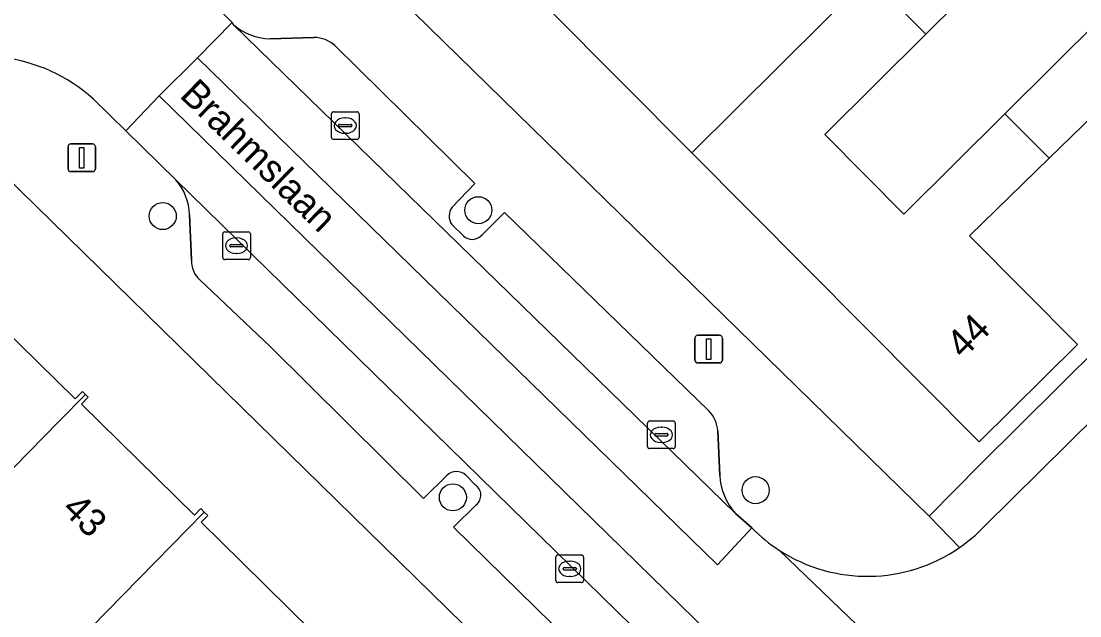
# Model space of a CAD drawing. Extents: x 159217 to 160349, y 381246 to 382172.
# Drawn here: x 159998.63 to 160036.93, y 381748.05 to 381769.57 of the extents above; entities that cross this region are included whole.
import ezdxf

# ---------------------------------------------------------------- set-up
doc = ezdxf.new("R2010")
doc.units = 0
for name, color, linetype in [('IMGEO_Boom', 7, 'Continuous'), ('IMGEO_Erf', 7, 'Continuous'), ('IMGEO_Kolk', 7, 'Continuous'), ('IMGEO_Lichtmast', 7, 'Continuous'), ('IMGEO_Openbare_ruimte_label', 7, 'Continuous'), ('IMGEO_Pand', 7, 'Continuous'), ('IMGEO_Pand_nummerreeks', 7, 'Continuous'), ('IMGEO_Parkeervlak_open', 7, 'Continuous'), ('IMGEO_Rijbaan_lokaal_gesloten', 7, 'Continuous'), ('IMGEO_Rijbaan_lokaal_open', 7, 'Continuous'), ('IMGEO_Voetpad_open', 7, 'Continuous')]:
    doc.layers.add(name, color=color, linetype=linetype)

msp = doc.modelspace()

# ---------------------------------------------------------------- linework, layer by layer
at = {"layer": 'IMGEO_Boom'}
for centre in [(160015.17, 381762.73), (160003.754, 381762.516), (160014.249, 381752.34), (160025.202, 381752.601)]:
    msp.add_circle(centre, 0.489, dxfattribs=at)
at = {"layer": 'IMGEO_Erf'}
for points in [[(160007.515, 381775.095), (160031.481, 381751.655), (160033.318, 381753.517), (160091.236, 381810.972)], [(160038.645, 381767.348), (160035.826, 381764.607), (160032.942, 381761.803), (160036.844, 381757.871), (160033.291, 381754.344), (160022.895, 381764.804), (160012.551, 381775.212), (160016.079, 381778.737), (160017.075, 381777.739), (160019.955, 381780.587), (160022.732, 381783.332), (160021.728, 381784.351), (160025.265, 381787.869), (160026.26, 381786.87), (160026.312, 381786.922), (160028.936, 381789.525), (160027.951, 381790.536), (160031.518, 381794.127), (160034.782, 381797.369), (160035.628, 381796.518), (160038.545, 381799.415)], [(160066.135, 381697.331), (159998.033, 381763.997)], [(159996.52, 381759.885), (160000.58, 381755.902), (160000.849, 381756.171), (160000.954, 381756.067), (160001.06, 381755.963), (160000.817, 381755.717), (160004.899, 381751.699), (160005.13, 381751.934), (160005.255, 381751.81), (160005.382, 381751.685), (160005.142, 381751.442), (160006.609, 381750), (160009.173, 381747.479)]]:
    msp.add_lwpolyline(points, dxfattribs=at)
msp.add_lwpolyline([(160037.697, 381769.668), (160034.838, 381772.546), (160031.366, 381769.098), (160027.709, 381765.467), (160030.568, 381762.589), (160034.225, 381766.22)], close=True, dxfattribs=at)
at = {"layer": 'IMGEO_Kolk'}
for p, q in [((160009.857, 381765.365), (160009.857, 381766.217)), ((160009.932, 381766.291), (160010.784, 381766.291)), ((160010.858, 381766.217), (160010.858, 381765.365)), ((160010.116, 381765.785), (160010.116, 381765.797)), ((160010.554, 381765.748), (160010.156, 381765.748)), ((160010.159, 381765.834), (160010.557, 381765.834)), ((160010.345, 381766.071), (160010.37, 381766.071)), ((160010.6, 381765.797), (160010.6, 381765.785)), ((160010.368, 381765.511), (160010.343, 381765.511)), ((160010.784, 381765.291), (160009.932, 381765.291)), ((160005.997, 381761.945), (160006.849, 381761.945)), ((160005.922, 381761.019), (160005.922, 381761.871)), ((160006.41, 381761.725), (160006.435, 381761.725)), ((160006.923, 381761.871), (160006.923, 381761.019)), ((160006.181, 381761.439), (160006.181, 381761.451)), ((160006.619, 381761.402), (160006.221, 381761.402)), ((160006.224, 381761.488), (160006.622, 381761.488)), ((160006.433, 381761.165), (160006.408, 381761.165)), ((160006.665, 381761.451), (160006.665, 381761.439)), ((160006.849, 381760.945), (160005.997, 381760.945)), ((160021.293, 381754.177), (160021.293, 381755.029)), ((160021.368, 381755.103), (160022.22, 381755.103)), ((160022.294, 381755.029), (160022.294, 381754.177)), ((160021.595, 381754.646), (160021.993, 381754.646)), ((160021.781, 381754.883), (160021.806, 381754.883)), ((160021.552, 381754.597), (160021.552, 381754.609)), ((160021.99, 381754.56), (160021.592, 381754.56)), ((160021.804, 381754.323), (160021.779, 381754.323)), ((160022.036, 381754.609), (160022.036, 381754.597)), ((160022.22, 381754.103), (160021.368, 381754.103)), ((160017.977, 381749.329), (160017.977, 381750.181)), ((160018.052, 381750.255), (160018.904, 381750.255)), ((160018.978, 381750.181), (160018.978, 381749.329)), ((160018.236, 381749.749), (160018.236, 381749.761)), ((160018.674, 381749.712), (160018.276, 381749.712)), ((160018.279, 381749.798), (160018.677, 381749.798)), ((160018.465, 381750.035), (160018.49, 381750.035)), ((160018.72, 381749.761), (160018.72, 381749.749)), ((160018.488, 381749.475), (160018.463, 381749.475)), ((160018.904, 381749.255), (160018.052, 381749.255))]:
    msp.add_line(p, q, dxfattribs=at)
for points in [[(160009.857, 381765.365), (160009.857, 381766.217)], [(160009.932, 381766.291), (160010.784, 381766.291)], [(160010.858, 381766.217), (160010.858, 381765.365)], [(160010.784, 381765.291), (160009.932, 381765.291)], [(160005.997, 381761.945), (160006.849, 381761.945)], [(160005.922, 381761.019), (160005.922, 381761.871)], [(160006.923, 381761.871), (160006.923, 381761.019)], [(160006.849, 381760.945), (160005.997, 381760.945)], [(160021.293, 381754.177), (160021.293, 381755.029)], [(160021.368, 381755.103), (160022.22, 381755.103)], [(160022.294, 381755.029), (160022.294, 381754.177)], [(160022.22, 381754.103), (160021.368, 381754.103)], [(160017.977, 381749.329), (160017.977, 381750.181)], [(160018.052, 381750.255), (160018.904, 381750.255)], [(160018.978, 381750.181), (160018.978, 381749.329)], [(160018.904, 381749.255), (160018.052, 381749.255)]]:
    msp.add_lwpolyline(points, dxfattribs=at)
for centre, radius, start, end in [((160009.934, 381766.215), 0.0765, 91.552, 178.448), ((160009.934, 381766.215), 0.0765, 91.552, 178.448), ((160010.782, 381766.215), 0.0765, 1.552, 88.448), ((160010.782, 381766.215), 0.0765, 1.552, 88.448), ((160010.156, 381765.794), 0.0403, 85.8775, 175.7526), ((160010.153, 381765.784), 0.0366, 178.938, 274.7102), ((160010.557, 381765.791), 0.043, 264.8664, 352.4533), ((160010.561, 381765.796), 0.0386, 1.7309, 96.639), ((160009.934, 381765.367), 0.0765, 181.552, 268.448), ((160009.934, 381765.367), 0.0765, 181.552, 268.448), ((160010.782, 381765.367), 0.0765, 271.552, 358.448), ((160010.782, 381765.367), 0.0765, 271.552, 358.448), ((160005.999, 381761.869), 0.0765, 91.552, 178.448), ((160005.999, 381761.869), 0.0765, 91.552, 178.448), ((160006.847, 381761.869), 0.0765, 1.552, 88.448), ((160006.847, 381761.869), 0.0765, 1.552, 88.448), ((160006.221, 381761.448), 0.0403, 85.8775, 175.7526), ((160006.218, 381761.438), 0.0366, 178.938, 274.7102), ((160006.622, 381761.445), 0.043, 264.8664, 352.4533), ((160006.626, 381761.45), 0.0386, 1.7309, 96.639), ((160005.999, 381761.021), 0.0765, 181.552, 268.448), ((160005.999, 381761.021), 0.0765, 181.552, 268.448), ((160006.847, 381761.021), 0.0765, 271.552, 358.448), ((160006.847, 381761.021), 0.0765, 271.552, 358.448), ((160021.37, 381755.027), 0.0765, 91.552, 178.448), ((160021.37, 381755.027), 0.0765, 91.552, 178.448), ((160022.218, 381755.027), 0.0765, 1.552, 88.448), ((160022.218, 381755.027), 0.0765, 1.552, 88.448), ((160021.592, 381754.606), 0.0403, 85.8775, 175.7526), ((160021.997, 381754.608), 0.0386, 1.7309, 96.639), ((160021.589, 381754.596), 0.0366, 178.938, 274.7102), ((160021.993, 381754.603), 0.043, 264.8664, 352.4533), ((160021.37, 381754.179), 0.0765, 181.552, 268.448), ((160021.37, 381754.179), 0.0765, 181.552, 268.448), ((160022.218, 381754.179), 0.0765, 271.552, 358.448), ((160022.218, 381754.179), 0.0765, 271.552, 358.448), ((160018.054, 381750.179), 0.0765, 91.552, 178.448), ((160018.054, 381750.179), 0.0765, 91.552, 178.448), ((160018.902, 381750.179), 0.0765, 1.552, 88.448), ((160018.902, 381750.179), 0.0765, 1.552, 88.448), ((160018.276, 381749.758), 0.0403, 85.8775, 175.7526), ((160018.273, 381749.748), 0.0366, 178.938, 274.7102), ((160018.677, 381749.755), 0.043, 264.8664, 352.4533), ((160018.681, 381749.76), 0.0386, 1.7309, 96.639), ((160018.054, 381749.331), 0.0765, 181.552, 268.448), ((160018.054, 381749.331), 0.0765, 181.552, 268.448), ((160018.902, 381749.331), 0.0765, 271.552, 358.448), ((160018.902, 381749.331), 0.0765, 271.552, 358.448)]:
    msp.add_arc(centre, radius, start, end, dxfattribs=at)
for centre, major_axis, ratio, start_param, end_param in [((160010.344, 381765.791), (-0.387, 0.002), 0.722429, 4.712389, 7.853982), ((160010.369, 381765.791), (-0.39, 0.002), 0.717154, 1.570796, 4.712389), ((160006.409, 381761.445), (-0.387, 0.002), 0.722429, 4.712389, 7.853982), ((160006.434, 381761.445), (-0.39, 0.002), 0.717154, 1.570796, 4.712389), ((160021.78, 381754.603), (-0.387, 0.002), 0.722429, 4.712389, 7.853982), ((160021.805, 381754.603), (-0.39, 0.002), 0.717154, 1.570796, 4.712389), ((160018.464, 381749.755), (-0.387, 0.002), 0.722429, 4.712389, 7.853982), ((160018.489, 381749.755), (-0.39, 0.002), 0.717154, 1.570796, 4.712389)]:
    msp.add_ellipse(centre, major_axis=major_axis, ratio=ratio, start_param=start_param, end_param=end_param, dxfattribs=at)
at = {"layer": 'IMGEO_Lichtmast'}
for p, q in [((160000.327, 381764.227), (160000.327, 381765.027)), ((160000.327, 381765.027), (160000.327, 381764.227)), ((160000.427, 381765.127), (160001.217, 381765.127)), ((160001.217, 381765.127), (160000.427, 381765.127)), ((160001.317, 381765.027), (160001.317, 381764.227)), ((160001.317, 381764.227), (160001.317, 381765.027)), ((160001.217, 381764.127), (160000.427, 381764.127)), ((160000.427, 381764.127), (160001.217, 381764.127)), ((160023.009, 381757.305), (160023.009, 381758.105)), ((160023.009, 381758.105), (160023.009, 381757.305)), ((160023.109, 381758.205), (160023.899, 381758.205)), ((160023.899, 381758.205), (160023.109, 381758.205)), ((160023.999, 381758.105), (160023.999, 381757.305)), ((160023.999, 381757.305), (160023.999, 381758.105)), ((160023.899, 381757.205), (160023.109, 381757.205)), ((160023.109, 381757.205), (160023.899, 381757.205))]:
    msp.add_line(p, q, dxfattribs=at)
for points in [[(160000.747, 381765.002), (160000.897, 381765.002), (160000.897, 381764.252), (160000.747, 381764.252), (160000.747, 381765.002)], [(160023.429, 381758.08), (160023.579, 381758.08), (160023.579, 381757.33), (160023.429, 381757.33), (160023.429, 381758.08)]]:
    msp.add_lwpolyline(points, dxfattribs=at)
for centre, start, end in [((160000.427, 381765.027), 90, 180), ((160000.427, 381765.027), 90, 180), ((160001.217, 381765.027), 0, 90), ((160001.217, 381765.027), 360, 90), ((160000.427, 381764.227), 180, 270), ((160000.427, 381764.227), 180, 270), ((160001.217, 381764.227), 270, 0), ((160001.217, 381764.227), 270, 0), ((160023.109, 381758.105), 90, 180), ((160023.109, 381758.105), 90, 180), ((160023.899, 381758.105), 0, 90), ((160023.899, 381758.105), 360, 90), ((160023.109, 381757.305), 180, 270), ((160023.109, 381757.305), 180, 270), ((160023.899, 381757.305), 270, 0), ((160023.899, 381757.305), 270, 0)]:
    msp.add_arc(centre, 0.1, start, end, dxfattribs=at)
at = {"layer": 'IMGEO_Pand'}
for points in [[(160019.955, 381780.587), (160017.075, 381777.739), (160016.079, 381778.737), (160012.551, 381775.212), (160022.895, 381764.804), (160029.3, 381771.178), (160025.98, 381774.52), (160022.324, 381770.89), (160018.765, 381774.473), (160022.421, 381778.104)], [(160029.3, 381771.178), (160031.366, 381769.098), (160034.838, 381772.546), (160037.697, 381769.668), (160034.225, 381766.22), (160035.826, 381764.607), (160038.645, 381767.348), (160042.49, 381763.481), (160046.051, 381767.031), (160042.196, 381770.898), (160040.587, 381772.537), (160037.728, 381775.415), (160035.655, 381777.502)], [(160022.895, 381764.804), (160033.291, 381754.344), (160036.844, 381757.871), (160032.942, 381761.803), (160035.826, 381764.607), (160034.225, 381766.22), (160030.568, 381762.589), (160027.709, 381765.467), (160031.366, 381769.098), (160029.3, 381771.178)], [(159996.52, 381759.885), (159996.689, 381760.058), (159996.538, 381760.193), (159992.794, 381756.388), (159989.94, 381759.17), (159986.756, 381755.923), (159984.366, 381753.65), (159987.513, 381750.581), (159989.814, 381752.941), (159989.921, 381752.837), (159991.063, 381754.001), (159995.07, 381750.065), (160000, 381755.094), (160000.954, 381756.067), (160000.849, 381756.171), (160000.58, 381755.902)], [(159995.07, 381750.065), (159999.385, 381745.823), (160000, 381746.45), (160003.48, 381750), (160005.255, 381751.81), (160005.13, 381751.934), (160004.899, 381751.699), (160000.817, 381755.717), (160001.06, 381755.963), (160000.954, 381756.067), (160000, 381755.094)], [(160009.543, 381747.611), (160009.421, 381747.731), (160009.173, 381747.479), (160006.609, 381750), (160005.142, 381751.442), (160005.382, 381751.685), (160005.255, 381751.81), (160003.48, 381750), (160000, 381746.45), (159999.385, 381745.823), (160000, 381745.218), (160003.664, 381741.615)]]:
    msp.add_lwpolyline(points, close=True, dxfattribs=at)
at = {"layer": 'IMGEO_Parkeervlak_open'}
for points in [[(160006.31, 381769.438), (160024.48, 381751.758)], [(160009.223, 381768.978), (160007.623, 381768.925)], [(160014.225, 381762.834), (160015.048, 381763.7), (160009.984, 381768.686)], [(160027.881, 381740.702), (160004.223, 381763.833)], [(160004.723, 381762.573), (160004.796, 381760.925)], [(160023.513, 381755.467), (160016.118, 381762.648), (160015.31, 381761.844)], [(160014.629, 381761.808), (160014.209, 381762.214)], [(160005.09, 381760.205), (160007.65, 381757.792), (160013.186, 381752.302), (160014.031, 381753.131)], [(160023.908, 381753.132), (160023.831, 381754.743)], [(160014.72, 381753.143), (160015.064, 381752.783)], [(160015.101, 381752.076), (160014.278, 381751.26), (160026.141, 381739.632), (160027.205, 381740.671)]]:
    msp.add_lwpolyline(points, dxfattribs=at)
for centre, radius, start, end in [((160007.76, 381771.211), 2.29, 230.7371, 266.5809), ((160009.219, 381767.831), 1.147, 48.1948, 89.821), ((160002.669, 381762.487), 2.056, 2.3939, 40.895), ((160014.642, 381762.513), 0.526, 142.4264, 214.6171), ((160014.953, 381762.134), 0.46, 225.2018, 320.8502), ((160005.725, 381760.884), 0.93, 177.4852, 226.9385), ((160022.743, 381754.697), 1.089, 2.4199, 45.0048), ((160014.382, 381752.769), 0.504, 47.9114, 134.0842), ((160026.066, 381753.224), 2.16, 182.4503, 222.7538), ((160014.822, 381752.416), 0.44, 309.4106, 56.5809)]:
    msp.add_arc(centre, radius, start, end, dxfattribs=at)
at = {"layer": 'IMGEO_Rijbaan_lokaal_gesloten'}
for points in [[(160006.31, 381769.438), (160006.259, 381769.525), (160005.014, 381768.241), (160023.823, 381749.9), (160025.071, 381751.232), (160024.48, 381751.758)], [(160003.627, 381766.866), (160002.412, 381765.603), (160004.223, 381763.833), (160027.881, 381740.702), (160031.781, 381736.894), (160037.732, 381731.113), (160038.514, 381730.346), (160047.789, 381721.257), (160051.443, 381717.679), (160052.214, 381716.919), (160084.032, 381685.721), (160085.563, 381684.221), (160086.891, 381685.528)]]:
    msp.add_lwpolyline(points, close=True, dxfattribs=at)
for points in [[(160025.071, 381751.232), (160023.823, 381749.9), (160005.014, 381768.241), (160003.627, 381766.866), (160086.891, 381685.528), (160088.236, 381686.851), (160070.509, 381704.212), (160071.73, 381705.474), (160071.346, 381705.854), (160060.004, 381716.996)], [(160036.033, 381740.837), (160026.065, 381750.422)]]:
    msp.add_lwpolyline(points, dxfattribs=at)
msp.add_arc((160029.285, 381755.388), 5.918, 224.6048, 237.0427, dxfattribs=at)
at = {"layer": 'IMGEO_Rijbaan_lokaal_open'}
for points in [[(160122.418, 381827.384), (160123.177, 381828.096), (160124.93, 381829.819), (160120.656, 381834.07), (160118.725, 381835.991), (160092.399, 381809.801), (160080.449, 381797.94), (160075.617, 381793.144), (160063.934, 381781.543), (160059.604, 381777.241), (160050.342, 381768.012), (160047.652, 381765.366), (160043.734, 381761.474), (160038.397, 381756.228), (160037.522, 381755.287), (160033.472, 381751.285)], [(160001.245, 381766.747), (160002.412, 381765.603), (160003.627, 381766.866), (160005.014, 381768.241), (160006.259, 381769.525), (160005.577, 381770.21)], [(160026.065, 381750.422), (160036.033, 381740.837)]]:
    msp.add_lwpolyline(points, dxfattribs=at)
for centre, radius, start, end in [((159997.251, 381762.356), 5.935, 47.7079, 118.3898), ((160029.258, 381755.328), 5.84, 304.597, 316.1839), ((160029.245, 381755.344), 5.86, 237.131, 304.6118)]:
    msp.add_arc(centre, radius, start, end, dxfattribs=at)
at = {"layer": 'IMGEO_Voetpad_open'}
for points in [[(160043.734, 381761.474), (160047.652, 381765.366), (160050.342, 381768.012), (160059.604, 381777.241), (160063.934, 381781.543), (160075.617, 381793.144), (160080.449, 381797.94), (160092.399, 381809.801), (160091.236, 381810.972), (160033.318, 381753.517), (160031.481, 381751.655), (160032.574, 381750.521)], [(160032.574, 381750.521), (160031.481, 381751.655), (160007.515, 381775.095)], [(160005.577, 381770.21), (160006.259, 381769.525), (160006.31, 381769.438)], [(160007.623, 381768.925), (160009.223, 381768.978)], [(160009.984, 381768.686), (160015.048, 381763.7), (160014.225, 381762.834)], [(159994.429, 381767.578), (159998.033, 381763.997), (160066.135, 381697.331), (160068.335, 381695.177), (160078.491, 381685.188), (160083.645, 381677.305), (160084.945, 381675.203), (160085.845, 381675.766)], [(160004.223, 381763.833), (160002.412, 381765.603), (160001.245, 381766.747)], [(160004.796, 381760.925), (160004.723, 381762.573)], [(160015.31, 381761.844), (160016.118, 381762.648), (160023.513, 381755.467)], [(160014.209, 381762.214), (160014.629, 381761.808)], [(160033.472, 381751.285), (160037.522, 381755.287), (160038.397, 381756.228), (160043.734, 381761.474)], [(160014.031, 381753.131), (160013.186, 381752.302), (160007.65, 381757.792), (160005.09, 381760.205)], [(160023.831, 381754.743), (160023.908, 381753.132)], [(160015.064, 381752.783), (160014.72, 381753.143)], [(160027.205, 381740.671), (160026.141, 381739.632), (160014.278, 381751.26), (160015.101, 381752.076)], [(160024.48, 381751.758), (160025.071, 381751.232)]]:
    msp.add_lwpolyline(points, dxfattribs=at)
for centre, radius, start, end in [((160007.76, 381771.211), 2.29, 230.7371, 266.5809), ((160009.219, 381767.831), 1.147, 48.1948, 89.821), ((159997.251, 381762.356), 5.935, 47.7079, 118.3898), ((160002.669, 381762.487), 2.056, 2.3939, 40.895), ((160014.642, 381762.513), 0.526, 142.4264, 214.6171), ((160014.953, 381762.134), 0.46, 225.2018, 320.8502), ((160005.725, 381760.884), 0.93, 177.4852, 226.9385), ((160022.743, 381754.697), 1.089, 2.4199, 45.0048), ((160014.382, 381752.769), 0.504, 47.9114, 134.0842), ((160026.066, 381753.224), 2.16, 182.4503, 222.7538), ((160014.822, 381752.416), 0.44, 309.4106, 56.5809), ((160029.285, 381755.388), 5.918, 224.6048, 237.0427), ((160029.258, 381755.328), 5.84, 304.597, 316.1839), ((160029.245, 381755.344), 5.86, 237.131, 304.6118)]:
    msp.add_arc(centre, radius, start, end, dxfattribs=at)

# ---------------------------------------------------------------- texts
at = {"layer": 'IMGEO_Openbare_ruimte_label'}
msp.add_text('Brahmslaan', height=1, rotation=315.7293, dxfattribs=at).set_placement((160004.327, 381766.846))
at = {"layer": 'IMGEO_Pand_nummerreeks'}
for s, rotation, p in [('44', 44.7839, (160032.708, 381757.316)), ('43', 315.6198, (160000.062, 381751.866))]:
    msp.add_text(s, height=1, rotation=rotation, dxfattribs=at).set_placement(p)

doc.saveas('drawing.dxf')
